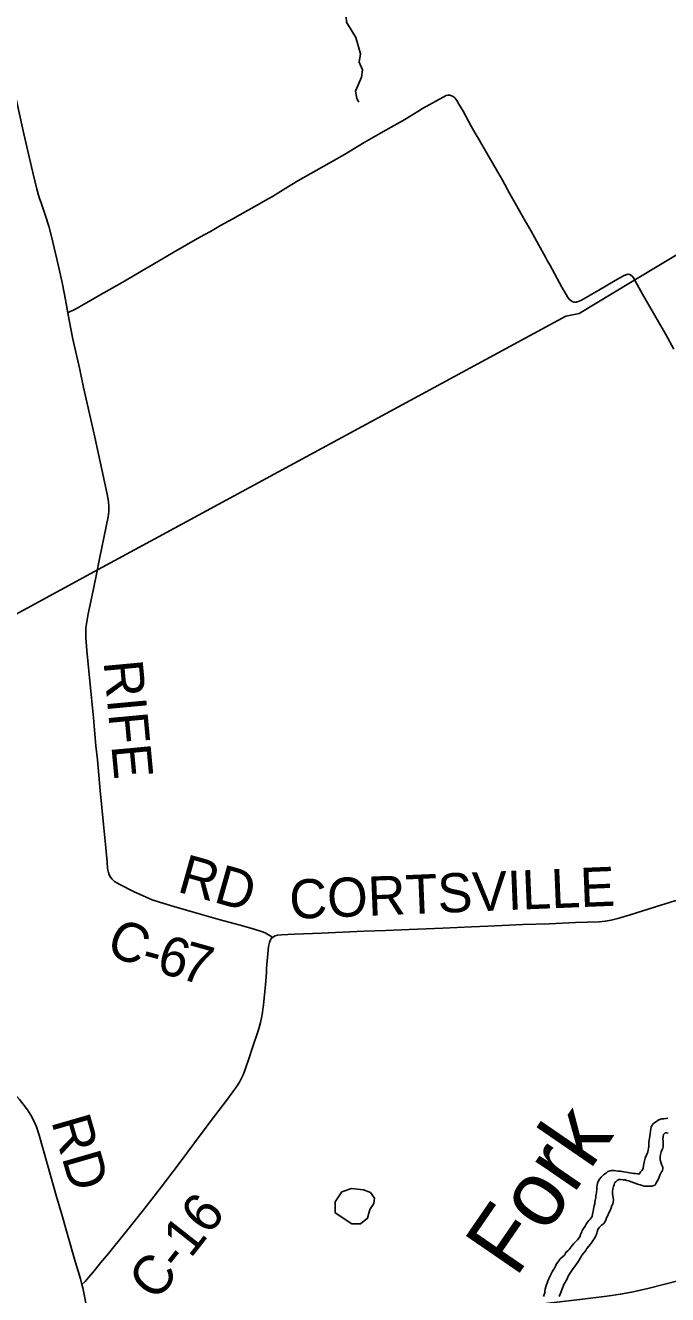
# Model space of a CAD drawing. Extents: x 1410790 to 1770854, y 448063 to 770588.
# Drawn here: x 1604918 to 1609838, y 645317 to 655047 of the extents above; entities that cross this region are included whole.
import ezdxf

# ---------------------------------------------------------------- set-up
doc = ezdxf.new("R2010")
doc.units = 0
for name, color, linetype in [('GM_X_County_Road', 7, 'Continuous'), ('GM_X_County_Road_Text', 7, 'Continuous'), ('GM_X_Minor_Lake', 7, 'Continuous'), ('GM_X_Minor_River', 7, 'Continuous'), ('GM_X_Minor_River_Text', 7, 'Continuous'), ('GM_X_Township', 7, 'Continuous'), ('GM_X_Township_Road', 7, 'Continuous'), ('GM_X_US_Route', 7, 'Continuous')]:
    doc.layers.add(name, color=color, linetype=linetype)

msp = doc.modelspace()

# ---------------------------------------------------------------- linework, layer by layer
at = {"layer": 'GM_X_County_Road'}
for points in [[(1605243, 652843.7), (1605225.2, 652942), (1605200.9, 653064.3), (1605170.9, 653202.2), (1605117.9, 653428.9), (1605096.8, 653508.3), (1605072.5, 653586.8), (1605041, 653678.6), (1605023.5, 653726.8), (1605006.1, 653792.3), (1604973.8, 653919), (1604928.6, 654117.2), (1604905.6, 654216.3), (1604862.1, 654411.5), (1604833.4, 654546.3), (1604812.8, 654635.8), (1604784.3, 654756.9), (1604759.7, 654865.5), (1604685, 655194.9), (1604589.2, 655610.6), (1604527.9, 655879.2), (1604464.6, 656151.1)], [(1605459.4, 650826.9), (1605489, 650971.4), (1605551.4, 651280.2), (1605557.3, 651319.6), (1605558.1, 651356.2), (1605554.3, 651395.9), (1605543.5, 651454.3), (1605448.5, 651890.3), (1605398.2, 652114.3), (1605363.7, 652271.1), (1605334.3, 652409), (1605281.8, 652642.4), (1605253.3, 652787.1), (1605243, 652843.7)], [(1606811.3, 648055.4), (1606798.2, 648063.4), (1606768.2, 648081.6), (1606753.9, 648090.1), (1606734.7, 648098.4), (1606663.3, 648120.2), (1606562.4, 648149.2), (1606410.6, 648190.9), (1606249.6, 648236.3), (1606054, 648292), (1605944.1, 648324.5), (1605888.7, 648344), (1605819.3, 648372.9), (1605745.3, 648408), (1605640.1, 648461.5), (1605601.2, 648484.5), (1605582, 648500.9), (1605568.6, 648518.2), (1605559.9, 648534.7), (1605553.6, 648552.6), (1605547.3, 648584.1), (1605543.5, 648632.9), (1605534.6, 648740.7), (1605516.5, 648920.2), (1605491.5, 649181.4), (1605468.8, 649416.5), (1605458.3, 649524), (1605439.7, 649739.7), (1605415.5, 649968.2), (1605387.8, 650255.3), (1605381.7, 650353.2), (1605379.6, 650378.5), (1605379.6, 650401.3), (1605381.5, 650428), (1605385.4, 650459.9), (1605398.9, 650534.6), (1605426.4, 650666.1), (1605459.4, 650826.9)], [(1606811.3, 648055.4), (1606818, 648060.5), (1606830.6, 648066.4), (1606850.4, 648071.6), (1606880.5, 648074.8), (1606979.1, 648079.2), (1607185.5, 648087.1), (1607510, 648101.7), (1607680.4, 648108.5), (1607857.4, 648116), (1608116.2, 648126.7), (1608335.8, 648136.7), (1608460.3, 648141.4), (1608728.9, 648153.8), (1608932, 648160.1), (1609132, 648168.6), (1609315.4, 648175.3), (1609360.8, 648179.3), (1609405.6, 648187), (1609456.2, 648199.6), (1609550.4, 648227.6), (1609787.9, 648302.8), (1609985.4, 648363.6)], [(1605350.9, 645393), (1605339.2, 645438.3), (1605295, 645589.4), (1605191.2, 645948.5), (1605159.4, 646058.8), (1605084.8, 646320.7), (1605023.8, 646538.6), (1605002, 646603.6), (1604983, 646648.5), (1604960.2, 646691.7), (1604934.1, 646732.9), (1604909, 646767), (1604871.6, 646812.4), (1604796.1, 646898.8), (1604633, 647078.5), (1604446.4, 647285.5), (1604311.2, 647433), (1604203.5, 647552.3), (1603981.7, 647802.7), (1603786.5, 648023.9), (1603730.6, 648083.5), (1603694.7, 648116.6), (1603668.8, 648136.7)], [(1605350.9, 645393), (1605374.4, 645417), (1605388.4, 645431.2), (1605401.4, 645446.8), (1605446.5, 645501.8), (1605494.1, 645559.8), (1605523, 645595), (1605553.9, 645632.8), (1605584.7, 645670.9), (1605648.8, 645749.3), (1605701.8, 645815.8), (1605742.7, 645866.9), (1605832, 645980.2), (1605957.6, 646140), (1606097, 646322.3), (1606214.2, 646480.3), (1606265.3, 646548.4), (1606375, 646695.8), (1606457.5, 646806), (1606506.9, 646871.4), (1606539, 646916.7), (1606559.8, 646949.5), (1606585.2, 647002.1), (1606598.4, 647035.4), (1606609.2, 647066.2), (1606626.1, 647115.8), (1606660.3, 647218.5), (1606698.2, 647330.1), (1606708, 647364.6), (1606718.3, 647402.3), (1606725.9, 647437.3), (1606733.9, 647478.8), (1606738, 647504.5), (1606742.8, 647536.7), (1606745.6, 647565.8), (1606750.5, 647614.4), (1606753.1, 647640.4), (1606756.8, 647692.3), (1606759.7, 647724.8), (1606761.2, 647754.1), (1606763.8, 647786.6), (1606765.3, 647819.3), (1606775.3, 647930.4), (1606781.4, 647986.1), (1606787.4, 648015.6), (1606792.8, 648031.9), (1606799.8, 648044), (1606806.8, 648052.1), (1606811.3, 648055.4)], [(1605532, 644272), (1605525.1, 644303.1), (1605513, 644357.9), (1605499, 644445.5), (1605471.3, 644630.5), (1605439.7, 644864.6), (1605419.2, 645004.1), (1605397.4, 645153.2), (1605373.8, 645292), (1605357.3, 645368.7), (1605350.9, 645393)]]:
    msp.add_lwpolyline(points, dxfattribs=at)
at = {"layer": 'GM_X_Minor_Lake'}
for points in [[(1607415.2, 646129), (1607342.6, 646104.4), (1607291.1, 646027.2), (1607291.6, 645943), (1607418.2, 645858.3), (1607486.3, 645858.9), (1607539.2, 645902), (1607556.5, 645969.8), (1607587.4, 646015.3), (1607592.1, 646055.3), (1607560.9, 646100)], [(1607560.9, 646100), (1607507.6, 646119.2), (1607415.2, 646129)]]:
    msp.add_lwpolyline(points, dxfattribs=at)
at = {"layer": 'GM_X_Minor_River'}
for points in [[(1606241, 655842.2), (1606561.7, 655782.4), (1606639.6, 655747.6), (1606875.6, 655726.8), (1606989.3, 655698.4), (1607054.7, 655663), (1607105.9, 655611.8), (1607149.9, 655496.6), (1607266.3, 655402), (1607324, 655376.8), (1607363, 655319.8), (1607378.5, 655072.8), (1607450.4, 654953.1), (1607486.2, 654828), (1607475, 654766.1), (1607500, 654705.4), (1607492.9, 654649.4), (1607446.9, 654542), (1607457.9, 654485.6), (1607473.4, 654457.2)], [(1609148.2, 645737), (1609156.3, 645746.9), (1609166.5, 645758.8), (1609170.7, 645776.8), (1609176.8, 645786.7), (1609181, 645798.7), (1609185.1, 645808.7), (1609195.3, 645822.6), (1609205.6, 645842.5), (1609217.9, 645862.4), (1609228, 645874.3), (1609236.2, 645884.2), (1609244.4, 645896.1), (1609252.5, 645906), (1609260.6, 645915.9), (1609262.9, 645934), (1609265, 645946), (1609269.2, 645955.9), (1609271.3, 645970), (1609273.5, 645986), (1609275.7, 645998), (1609279.9, 646014), (1609280, 646024), (1609282.2, 646038), (1609286.4, 646050), (1609288.5, 646062), (1609288.7, 646074), (1609290.8, 646086), (1609293, 646096), (1609293.1, 646108.1), (1609295.2, 646118.1), (1609295.4, 646132.1), (1609297.5, 646142.1), (1609299.7, 646152.1), (1609301.9, 646172.1), (1609308.1, 646188.1), (1609316.3, 646202), (1609328.6, 646217.9), (1609346.8, 646235.7), (1609369.1, 646251.4), (1609381.2, 646259.3), (1609399.3, 646265), (1609409.4, 646266.9), (1609427.4, 646268.7), (1609459.4, 646264.2), (1609475.5, 646263.9), (1609489.5, 646259.7), (1609503.5, 646257.5), (1609519.5, 646255.3), (1609533.5, 646253.1), (1609547.5, 646250.9), (1609565.5, 646248.6), (1609581.5, 646244.4), (1609591.5, 646244.2), (1609607.5, 646242), (1609623.5, 646241.8), (1609631.8, 646257.7), (1609639.9, 646267.6), (1609650.1, 646283.5), (1609654.4, 646307.5), (1609658.7, 646331.5), (1609663, 646351.5), (1609667.1, 646361.5), (1609675.4, 646379.4), (1609681.6, 646397.4), (1609685.8, 646409.4), (1609690, 646427.4), (1609692.1, 646437.4), (1609694.3, 646453.4), (1609694.5, 646467.4), (1609694.7, 646483.5), (1609696.9, 646501.5), (1609699.1, 646515.5), (1609701.3, 646531.5), (1609707.8, 646571.6), (1609710, 646585.6), (1609712.2, 646599.6), (1609718.4, 646613.5), (1609730.6, 646629.4), (1609740.7, 646637.3), (1609752.8, 646643.2), (1609765, 646653), (1609783.1, 646660.8), (1609793.2, 646664.6), (1609809.2, 646664.4), (1609825.3, 646666.2), (1609841.4, 646670)], [(1609199.1, 645640), (1609211.3, 645655.8), (1609219.5, 645669.8), (1609233.7, 645687.6), (1609245.9, 645701.5), (1609260.2, 645721.3), (1609268.4, 645733.3), (1609276.6, 645745.2), (1609284.8, 645761.1), (1609290.9, 645773.1), (1609295.1, 645787), (1609299.2, 645797), (1609303.5, 645815), (1609317.8, 645834.9), (1609332, 645848.7), (1609346.1, 645858.5), (1609354.3, 645870.4), (1609364.5, 645886.4), (1609370.7, 645904.3), (1609381, 645924.2), (1609389.3, 645944.2), (1609397.5, 645962.1), (1609405.8, 645982.1), (1609412, 646000), (1609418.2, 646010), (1609424.6, 646044), (1609420.8, 646058.1), (1609419, 646074.2), (1609417.2, 646092.2), (1609417.4, 646110.3), (1609419.6, 646124.3), (1609423.9, 646144.3), (1609428.1, 646158.3), (1609432.2, 646172.3), (1609442.4, 646182.2), (1609452.5, 646192), (1609464.6, 646197.9), (1609476.7, 646199.7), (1609498.7, 646197.4), (1609512.7, 646197.2), (1609524.7, 646191), (1609540.7, 646188.8), (1609558.6, 646182.5), (1609570.6, 646178.3), (1609580.6, 646174.2), (1609590.6, 646170), (1609608.5, 646163.7), (1609628.5, 646157.4), (1609642.5, 646153.2), (1609656.5, 646149), (1609674.5, 646148.7), (1609690.5, 646148.5), (1609706.6, 646148.3), (1609716.6, 646148.1), (1609732.7, 646153.9), (1609744.8, 646157.8), (1609748.9, 646167.7), (1609769.4, 646205.5), (1609773.6, 646217.5), (1609779.8, 646233.5), (1609788.1, 646253.4), (1609798.3, 646269.3), (1609802.5, 646283.3), (1609802.6, 646293.3), (1609794.8, 646309.5), (1609789, 646325.6), (1609781.2, 646349.8), (1609781.5, 646369.9), (1609783.8, 646389.9), (1609790, 646411.9), (1609796.2, 646427.9), (1609802.4, 646439.8), (1609804.5, 646449.8), (1609804.8, 646469.9), (1609805, 646483.9), (1609805.1, 646493.9), (1609803.2, 646506), (1609805.5, 646528), (1609807.7, 646544), (1609819.9, 646557.9), (1609829.9, 646557.8), (1609841.9, 646555.6)], [(1608888.2, 645303.4), (1608892.3, 645317.4), (1608896.5, 645329.3), (1608898.6, 645341.3), (1608900.9, 645359.4), (1608909.2, 645385.3), (1608915.5, 645405.3), (1608919.7, 645421.3), (1608927.9, 645437.2), (1608934.1, 645451.2), (1608938.2, 645461.2), (1608946.4, 645475.1), (1608954.6, 645491), (1608962.8, 645502.9), (1608971, 645518.9), (1608979.2, 645534.8), (1608987.5, 645552.7), (1608997.7, 645564.6), (1609005.8, 645576.5), (1609016, 645590.4), (1609048.4, 645618), (1609058.7, 645640), (1609074.9, 645651.8), (1609085.1, 645663.7), (1609091.2, 645673.6), (1609099.4, 645683.5), (1609107.5, 645693.4), (1609119.7, 645707.3), (1609133.9, 645721.2), (1609148.2, 645737)], [(1609008.4, 645301.6), (1609014.6, 645319.6), (1609035.4, 645373.5), (1609043.6, 645393.4), (1609053.9, 645409.3), (1609062.1, 645425.3), (1609068.2, 645437.2), (1609074.4, 645453.2), (1609084.7, 645471.1), (1609094.9, 645487), (1609105.1, 645500.9), (1609115.3, 645516.8), (1609127.6, 645532.7), (1609137.8, 645548.5), (1609150, 645564.4), (1609164.3, 645586.3), (1609174.6, 645604.2), (1609184.8, 645622.1), (1609199.1, 645640)]]:
    msp.add_lwpolyline(points, dxfattribs=at)
at = {"layer": 'GM_X_Township'}
for points in [[(1595385.5, 645632.7), (1599161.4, 645344.7), (1598745.7, 647941.2), (1598768.1, 647942.3), (1599693.4, 647987.3), (1603591.5, 648125.3), (1604117.2, 648143.9), (1604119.3, 648589.1), (1604126.3, 650142.9), (1605447.9, 650860.1), (1609057.6, 652819.1), (1609160.2, 652839.2), (1609554, 653075.5), (1612507.2, 654847.7), (1612466.1, 654941.9), (1604464.6, 656151.2), (1604273.6, 656175.7), (1600121.3, 656741), (1596966.9, 657204.2), (1596349.1, 657294.9), (1595866, 657358.8)], [(1595385.5, 645632.7), (1599161.4, 645344.7), (1598745.7, 647941.2), (1598768.1, 647942.3), (1599693.4, 647987.3), (1603591.5, 648125.3), (1604117.2, 648143.9), (1604119.3, 648589.1), (1604126.3, 650142.9), (1605447.9, 650860.1), (1609057.6, 652819.1), (1609160.2, 652839.2), (1609554, 653075.5), (1612507.2, 654847.7), (1612466.1, 654941.9), (1617264.6, 654249.7)]]:
    msp.add_lwpolyline(points, dxfattribs=at)
at = {"layer": 'GM_X_Township_Road'}
for points in [[(1609142.4, 652926.7), (1609137.1, 652925.1), (1609120.1, 652925.5), (1609107.5, 652929.7), (1609095.8, 652936.9), (1609085.9, 652946.4), (1609074.7, 652960.3), (1609060, 652982.8), (1609028.2, 653040.6), (1608935.5, 653210.3), (1608916.3, 653244.6), (1608901.8, 653270.3), (1608848.3, 653368.1), (1608792.7, 653468.5), (1608757.4, 653531.3), (1608739, 653562.2), (1608681.8, 653665.2), (1608630.8, 653756.8), (1608572.7, 653859.6), (1608453.2, 654066.8), (1608393.9, 654168.5), (1608363.5, 654221.7), (1608334.1, 654275.3), (1608273.2, 654388.8), (1608237.4, 654447.1), (1608222.8, 654472.1), (1608207.1, 654492.6), (1608194.9, 654501.7), (1608183.5, 654508.2), (1608170.2, 654512), (1608155.8, 654513.1), (1608141.4, 654509.3), (1608119.4, 654497.9), (1608067.4, 654469.5), (1608011.6, 654438.5), (1607960.3, 654409.5), (1607925.2, 654386.9), (1607823.9, 654325.4), (1607637.9, 654221.4), (1607513.3, 654148.9), (1607362, 654058.1), (1607262.8, 654000.3), (1607145.9, 653933.8), (1607006.3, 653854.2), (1606913.7, 653798.6), (1606809.9, 653735.4), (1606755.9, 653704.3), (1606687.3, 653666.5), (1606583, 653606.4), (1606506, 653562.8), (1606413.7, 653513.6), (1606335, 653467.1), (1606254.2, 653422.4), (1606050.7, 653304.8), (1605894.7, 653214.8), (1605816.1, 653168.1), (1605732.6, 653120.2), (1605657.8, 653077), (1605478.6, 652973.7), (1605434.6, 652947.9), (1605332.1, 652889), (1605286.5, 652864.8), (1605261.1, 652852.5), (1605243, 652843.7)], [(1609553.1, 653134.5), (1609549, 653136.2), (1609544.8, 653137.8), (1609533.3, 653139), (1609518.8, 653136), (1609501.5, 653128.3), (1609436.2, 653091.2), (1609312.3, 653018.1), (1609258.4, 652987), (1609213.3, 652959.9), (1609178.3, 652940.9), (1609155.4, 652930.8), (1609142.4, 652926.7)], [(1609887, 652565.5), (1609824.2, 652676.9), (1609646.7, 652987.4), (1609633.9, 653010.3), (1609578.2, 653112.8), (1609568, 653124.5), (1609555.8, 653133.4), (1609553.1, 653134.5)]]:
    msp.add_lwpolyline(points, dxfattribs=at)
at = {"layer": 'GM_X_US_Route'}
for points in [[(1609817.8, 645396), (1610026.9, 645449.6)], [(1608310.5, 645146.5), (1608525.2, 645193), (1608618.5, 645210.8), (1608718.9, 645226.2), (1608946.7, 645253.9), (1609165.2, 645278), (1609373.7, 645303.8), (1609477.6, 645319.4), (1609574.6, 645337.4), (1609686.8, 645362.4), (1609817.8, 645396)]]:
    msp.add_lwpolyline(points, dxfattribs=at)

# ---------------------------------------------------------------- texts
at = {"layer": 'GM_X_County_Road_Text'}
for s, rotation, p in [('RIFE', 275.33578, (1605515.6, 650169.1)), ('RD', 344.18951, (1606072.3, 648407.5)), ('CORTSVILLE', 2.34867, (1606945.6, 648195.9)), ('C', 335.85839, (1605520.6, 647942.1)), ('6', 344.23688, (1605911.6, 647792)), ('7', 344.30329, (1606089.8, 647741.7)), ('-', 344.77768, (1605793.4, 647824.1)), ('RD', 286.14584, (1605114.4, 646646.3)), ('C-16', 51.77554, (1605921.2, 645256.2))]:
    msp.add_text(s, height=300, rotation=rotation, dxfattribs=at).set_placement(p)
at = {"layer": 'GM_X_Minor_River_Text'}
msp.add_text('Fork', height=499.93, rotation=55.50674, dxfattribs=at).set_placement((1608674.3, 645438.2))

doc.saveas('drawing.dxf')
